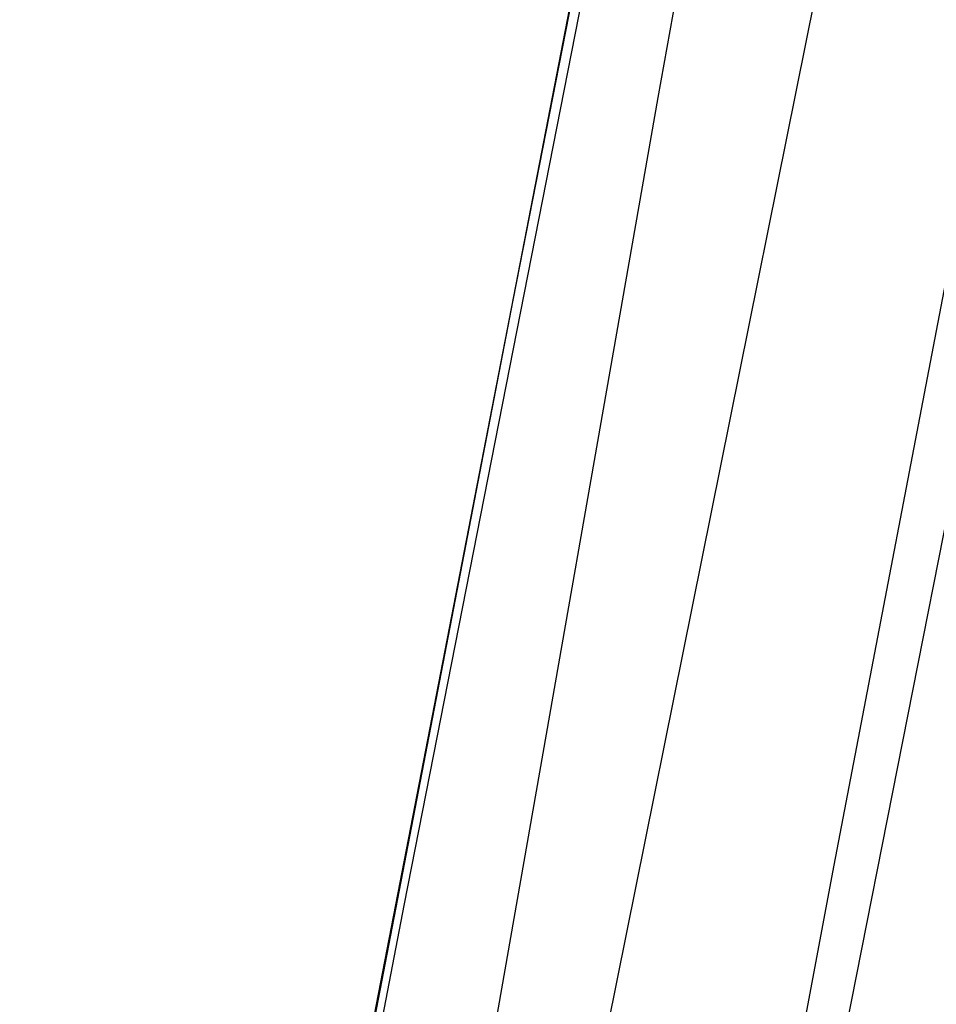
# Model space of a CAD drawing. Header units: metres. Extents: x 209747 to 209830, y 1182430 to 1182564.
# Tile 1027 of 1056: x 209752.7638 to 209752.8075, y 1182491.6889 to 1182491.7359. Entities that reach past the tile are written whole.
import ezdxf

# ---------------------------------------------------------------- set-up
doc = ezdxf.new("R2010")
doc.units = ezdxf.units.M
doc.header["$MEASUREMENT"] = 0
doc.linetypes.add('DGN Style 2', pattern=[15.036391, 9.021834, -6.014556])
doc.layers.get('0').update_dxf_attribs({"color": 254})

# ---------------------------------------------------------------- blocks, each defined once
blk = doc.blocks.new('*U2')
at = {"color": 3, "linetype": 'Continuous'}
for p, q in [((1.90747, -7.248638), (1.889765, -7.338583)), ((1.889765, -7.338583), (1.872431, -7.428666))]:
    blk.add_line(p, q, dxfattribs=at)
blk = doc.blocks.new('*U3')
at = {"color": 3, "linetype": 'Continuous'}
blk.add_line((1.896899, -7.30183), (1.878331, -7.397565), dxfattribs=at)
blk = doc.blocks.new('*U4')
at = {"color": 3, "linetype": 'Continuous'}
for p, q in [((1.90336, -7.271868), (1.88458, -7.367412)), ((1.88458, -7.367412), (1.866234, -7.463026))]:
    blk.add_line(p, q, dxfattribs=at)
blk = doc.blocks.new('*U5')
at = {"color": 3, "linetype": 'Continuous'}
blk.add_line((1.908891, -7.300715), (1.889807, -7.395567), dxfattribs=at)
blk = doc.blocks.new('*U6')
at = {"color": 3, "linetype": 'Continuous'}
blk.add_line((1.916447, -7.318673), (1.897568, -7.414349), dxfattribs=at)
blk = doc.blocks.new('*U7')
at = {"color": 3, "linetype": 'Continuous'}
for p, q in [((1.923332, -7.270201), (1.905091, -7.365556)), ((1.905091, -7.365556), (1.887184, -7.461004))]:
    blk.add_line(p, q, dxfattribs=at)
blk = doc.blocks.new('*U8')
at = {"color": 3, "linetype": 'Continuous'}
for p, q in [((1.913832, -7.233082), (1.896698, -7.328922)), ((1.896698, -7.328922), (1.879828, -7.424951))]:
    blk.add_line(p, q, dxfattribs=at)
blk = doc.blocks.new('ATTEMP')
at = {"color": 3, "linetype": 'Continuous'}
for name in ['*U8', '*U7', '*U6', '*U3', '*U5', '*U4', '*U2']:
    blk.add_blockref(name, (-10.48, 0), dxfattribs=at)

msp = doc.modelspace()

# ---------------------------------------------------------------- block references
at = {"color": 1, "linetype": 'DGN Style 2'}
msp.add_blockref('ATTEMP', (209761.377561, 1182499.061067), dxfattribs=at)

doc.saveas('drawing.dxf')
